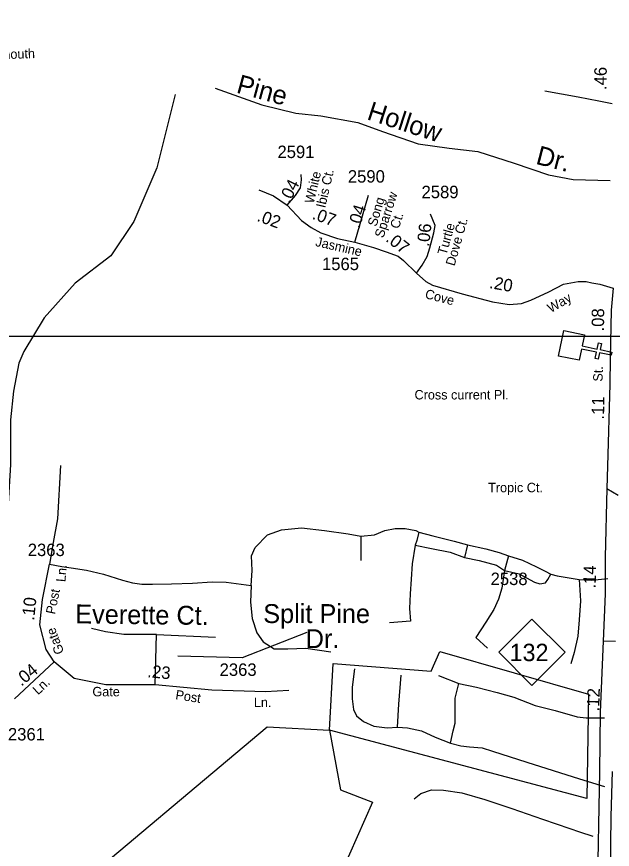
# Model space of a CAD drawing. Extents: x 2290055 to 2389491, y 66597 to 237875.
# Drawn here: x 2332221 to 2335214, y 147147 to 151332 of the extents above; entities that cross this region are included whole.
import ezdxf

# ---------------------------------------------------------------- set-up
doc = ezdxf.new("R2010")
doc.units = 0
for name, color, linetype in [('Exist Boundary Political City Limit New', 7, 'Continuous'), ('Exist Cultural Church CELL', 7, 'Continuous'), ('Exist Road Non-System Type 51', 7, 'Continuous'), ('Exist Road Non-System Type 51 Label', 7, 'Continuous'), ('Exist Road Primary NC Service Mileage Hundredths English Label', 7, 'Continuous'), ('Exist Road Primary NC Shield CELL', 7, 'Continuous'), ('Exist Road Primary NC Shield Number Label', 7, 'Continuous'), ('Exist Road Primary NC UnDivided 4 Lane Attributed', 7, 'Continuous'), ('Exist Road Secondary Mileage Hundredths English Label', 7, 'Continuous'), ('Exist Road Secondary Type 51 Attributed', 7, 'Continuous'), ('Exist Road Secondary Type 51 Label', 7, 'Continuous'), ('Exist Road Secondary Type 51 Number Label', 7, 'Continuous'), ('Map Preparation Boundary City Limit Buffer Line', 7, 'Continuous'), ('Map Preparation Inset Cut Line', 7, 'Continuous')]:
    doc.layers.add(name, color=color, linetype=linetype)

msp = doc.modelspace()

# ---------------------------------------------------------------- linework, layer by layer
at = {"layer": 'Exist Boundary Political City Limit New'}
for points in [[(2333793.2, 147745.8), (2333811.2, 148080.5), (2334303.2, 148043.2), (2334347.5, 148142.1), (2335094.5, 147927.5), (2335085.5, 147403.1), (2333793.2, 147745.8)], [(2333793.2, 147745.8), (2333848.5, 147445.6), (2334009.5, 147384.4), (2333817, 146948.7), (2333133.2, 146376.2), (2332952.8, 146609.9), (2332764.2, 146452), (2332419.5, 146871.1), (2333480.2, 147762.7), (2333793.2, 147745.8)]]:
    msp.add_lwpolyline(points, dxfattribs=at)
at = {"layer": 'Exist Cultural Church CELL'}
msp.add_lwpolyline([(2335074.7, 149732.8), (2335063.4, 149677), (2335137.9, 149661.6), (2335144.4, 149693), (2335160, 149689.8), (2335153.6, 149658.4), (2335212.5, 149646.3), (2335209.3, 149630.6), (2335150.4, 149642.7), (2335143.9, 149611.4), (2335128.3, 149614.6), (2335134.7, 149645.9), (2335060.1, 149661.3), (2335048.4, 149604.8), (2334944.1, 149626.3), (2334970.5, 149754.2)], close=True, dxfattribs=at)
at = {"layer": 'Exist Road Non-System Type 51'}
for p, q in [((2335213.6, 150894.3), (2335146.1, 150907)), ((2333950, 148720.3), (2333950, 148598.3)), ((2334486.6, 148677.9), (2334470.7, 148614.2)), ((2334693.4, 148622.2), (2334672.2, 148547.9)), ((2334340.9, 148020.2), (2334442.9, 147980.5)), ((2335049.7, 147235.3), (2335117.1, 147212.6))]:
    msp.add_line(p, q, dxfattribs=at)
for points in [[(2333219.4, 150973.5), (2333453.9, 150888.7), (2333623.3, 150846.3), (2333750.3, 150833.3), (2333936, 150800.7), (2334059.8, 150755.1), (2334238.9, 150693.1), (2334395.2, 150670.3), (2334538.6, 150654), (2334721, 150595.4), (2334893.6, 150536.7), (2335017.4, 150513.9)], [(2333017.7, 150940.3), (2332924.8, 150573.1), (2332809.9, 150303.3), (2332695, 150130.7), (2332515, 149993.1), (2332358.6, 149818.1), (2332257.9, 149648.4), (2332231.4, 149590), (2332204.9, 149449.5), (2332190.4, 149306.3), (2332190.4, 149080.9), (2332174.5, 148829), (2332148, 148646), (2332098.9, 148447.2)], [(2335146.1, 150907), (2335042.3, 150926.7), (2334875, 150957.8)], [(2335017.4, 150513.9), (2335203, 150509.4)], [(2332442.1, 149075.6), (2332426.2, 148807.8), (2332405, 148688.5), (2332386.5, 148579.7)], [(2333398.8, 148473.7), (2333404.1, 148547.9), (2333401.4, 148622.2), (2333420, 148664.6), (2333480.9, 148728.2), (2333552.5, 148752.1), (2333653.2, 148762.7), (2333767.2, 148749.5), (2333886.4, 148733.5), (2333950, 148720.3)], [(2333950, 148720.3), (2334018.9, 148728.2), (2334070.6, 148749.5), (2334123.6, 148760.1), (2334173.9, 148760.1), (2334226.9, 148749.5), (2334242.8, 148741.5), (2334311.7, 148722.9), (2334420.4, 148696.4), (2334486.6, 148677.9), (2334579.4, 148656.6), (2334645.6, 148638.1), (2334693.4, 148622.2), (2334762.3, 148601), (2334833.8, 148566.5), (2334876.2, 148545.3), (2334905.4, 148529.4), (2334937.2, 148521.4), (2334987.5, 148513.5), (2335048.5, 148502.8), (2335112.1, 148500.2), (2335191.7, 148508.2)], [(2334242.8, 148741.5), (2334232.2, 148699.1), (2334224.3, 148675.2)], [(2334224.3, 148675.2), (2334208.4, 148582.4), (2334203.1, 148505.5), (2334197.8, 148431.2), (2334195.1, 148357), (2334200.4, 148293.4), (2334094.4, 148285.4)], [(2334224.3, 148675.2), (2334306.4, 148659.3), (2334399.2, 148640.7), (2334470.7, 148614.2), (2334544.9, 148598.3), (2334632.4, 148574.4), (2334672.2, 148547.9), (2334746.4, 148532), (2334823.2, 148489.6), (2334849.7, 148481.6), (2334878.9, 148486.9), (2334889.5, 148502.8), (2334905.4, 148529.4)], [(2332386.5, 148579.7), (2332447.4, 148569.1), (2332495.1, 148561.2), (2332572, 148550.6), (2332656.8, 148529.4), (2332752.2, 148500.2), (2332802.5, 148486.9), (2332850.2, 148479), (2332903.2, 148479), (2332998.6, 148481.6), (2333104.6, 148484.3), (2333202.7, 148492.2), (2333274.2, 148489.6), (2333398.8, 148473.7)], [(2334672.2, 148547.9), (2334658.9, 148460.4), (2334643, 148404.7), (2334619.1, 148351.7), (2334579.4, 148288.1), (2334529, 148211.2), (2334587.3, 148158.1)], [(2335048.5, 148502.8), (2335053.8, 148396.8), (2335048.5, 148301.3), (2335040.5, 148219.1), (2335022, 148136.9), (2335006.1, 148078.6)], [(2333398.8, 148473.7), (2333396.1, 148388.8), (2333404.1, 148306.6), (2333427.9, 148235), (2333459.7, 148189.9), (2333515.4, 148155.5), (2333584.3, 148155.5), (2333674.4, 148158.1), (2333799, 148139.6)], [(2332923.6, 148226.3), (2332760.1, 148227.1), (2332667.4, 148240.3), (2332596.4, 148257.3)], [(2332917.4, 147974.2), (2332923.6, 148226.3), (2333219.8, 148213)], [(2333918.2, 148054.7), (2333907.6, 147961.9), (2333907.6, 147903.6), (2333912.9, 147850.5), (2333928.8, 147818.7), (2333963.3, 147789.5), (2334016.3, 147765.7), (2334082.5, 147757.7), (2334135.5, 147760.4)], [(2334135.5, 147760.4), (2334140.8, 147877), (2334154.1, 148022.9)], [(2334400.5, 147680.8), (2334413.8, 147741.8), (2334424.4, 147781.6), (2334424.4, 147813.4), (2334424.4, 147861.1), (2334424.4, 147906.2), (2334442.9, 147980.5)], [(2334442.9, 147980.5), (2334531.7, 147961.9), (2334635.1, 147935.4), (2334719.9, 147911.5), (2334825.9, 147869.1), (2334926.6, 147845.2), (2335037.9, 147813.4), (2335082.9, 147808.1), (2335175.4, 147808.1)], [(2334135.5, 147760.4), (2334185.9, 147757.7), (2334254.8, 147741.8), (2334323.7, 147710), (2334400.5, 147680.8)], [(2334400.5, 147680.8), (2334453.5, 147667.6), (2334495.9, 147662.3), (2334559.5, 147656.9), (2334612.5, 147641), (2334784.8, 147585.4), (2335049.8, 147500.5), (2335175.4, 147462.7)], [(2334219.4, 147400.7), (2334252.5, 147428), (2334305.6, 147446.1), (2334365.7, 147444.6), (2334458.5, 147430.2), (2334573.7, 147396.7), (2334709.7, 147352.2), (2334863.8, 147298.2), (2335001.5, 147251.5), (2335049.7, 147235.3)]]:
    msp.add_lwpolyline(points, dxfattribs=at)
at = {"layer": 'Exist Road Non-System Type 51 Label'}
msp.add_lwpolyline([(2333678.8, 148236.6), (2333355, 148109.6), (2333031.7, 148118.1)], dxfattribs=at)
at = {"layer": 'Exist Road Primary NC Shield CELL'}
msp.add_lwpolyline([(2334643.6, 148137.7), (2334810.1, 148304.2), (2334976.6, 148137.7), (2334810.1, 147971.2)], close=True, dxfattribs=at)
at = {"layer": 'Exist Road Primary NC UnDivided 4 Lane Attributed'}
for points in [[(2335217.8, 149967.7), (2335208.4, 149856.1), (2335203.4, 149613.9), (2335202.1, 149484.7), (2335190.5, 149073), (2335187.4, 148960.1)], [(2335187.4, 148960.1), (2335178.3, 148615), (2335178.3, 148430.5), (2335167.6, 148193.3)], [(2335167.6, 148193.3), (2335153.2, 147836.2), (2335150.1, 147536.3), (2335138.2, 146912.5)], [(2335203.8, 146895.3), (2335208.4, 147311.7), (2335215.3, 147538.8)]]:
    msp.add_lwpolyline(points, dxfattribs=at)
at = {"layer": 'Exist Road Secondary Type 51 Attributed'}
for points in [[(2333579.7, 150384.6), (2333622.4, 150432.8), (2333646.9, 150471.1), (2333651.9, 150512.5), (2333650.7, 150539.5)], [(2333438.8, 150462.4), (2333512, 150430.9), (2333579.7, 150384.6)], [(2333920.7, 150198.1), (2333989.5, 150434.1)], [(2333579.7, 150384.6), (2333651.9, 150307.3), (2333700.9, 150272.8), (2333750.4, 150246.4), (2333833, 150217.6), (2333920.7, 150198.1)], [(2334230.1, 150043.1), (2334258.7, 150082.7), (2334283.2, 150126), (2334297, 150169.9), (2334317.7, 150246.4), (2334324.6, 150282.8), (2334300.8, 150339.3)], [(2333920.7, 150198.1), (2334013.4, 150172.4), (2334077.4, 150149.8), (2334137.6, 150128.5), (2334165.2, 150106.5), (2334230.1, 150043.1)], [(2334230.1, 150043.1), (2334277.2, 150000.5), (2334309.9, 149982.3), (2334459.8, 149938.3), (2334612.9, 149898.2), (2334696.4, 149885.6), (2334757.9, 149890.6), (2334804.6, 149906.7), (2334894.7, 149949.6), (2334969.7, 149987.3), (2335043.2, 150000.2), (2335082.4, 150000.7), (2335111.8, 149994.2), (2335151.5, 149987.3), (2335217.8, 149967.7)], [(2335187.4, 148960.1), (2335243.9, 148927.4)], [(2332409, 148089.2), (2332369.2, 148151.1), (2332338.3, 148275), (2332351.5, 148403.3), (2332386.5, 148579.7)], [(2335229.8, 148191.4), (2335167.6, 148193.3)], [(2332210.2, 147903.6), (2332409, 148089.2)], [(2333588.6, 147945.3), (2333471.7, 147938.8), (2333202.1, 147947.6), (2332917.4, 147974.2), (2332669.8, 147974.2), (2332510.7, 148005.1), (2332409, 148089.2)]]:
    msp.add_lwpolyline(points, dxfattribs=at)
at = {"layer": 'Map Preparation Boundary City Limit Buffer Line'}
for points in [[(2333793.2, 147745.8), (2333811.2, 148080.5), (2334303.2, 148043.2), (2334347.5, 148142.1), (2335094.5, 147927.5), (2335085.5, 147403.1), (2333793.2, 147745.8)], [(2333793.2, 147745.8), (2333848.5, 147445.6), (2334009.5, 147384.4), (2333817, 146948.7), (2333133.2, 146376.2), (2332952.8, 146609.9), (2332764.2, 146452), (2332419.5, 146871.1), (2333480.2, 147762.7), (2333793.2, 147745.8)]]:
    msp.add_lwpolyline(points, dxfattribs=at)
at = {"layer": 'Map Preparation Inset Cut Line'}
for points in [[(2374088.6, 192135.8), (2313126.6, 192135.8), (2313126.6, 149726.2), (2353934.7, 149726.2), (2375181.1, 184193.5), (2380407.7, 192135.8)], [(2318953.4, 149726.2), (2325417.5, 149726.2), (2346393.7, 149726.2), (2338303.7, 115381.1), (2324894.8, 115381.1)]]:
    msp.add_lwpolyline(points, close=True, dxfattribs=at)

# ---------------------------------------------------------------- texts
at = {"layer": 'Exist Road Non-System Type 51 Label'}
for s, rotation, p in [('Pine', 344.8219, (2333320.6, 150951)), ('Hollow', 342.0512, (2333976.3, 150817.2)), ('Dr.', 345.4747, (2334825.4, 150593)), ('Everette Ct.', 359.2804, (2332515, 148282.9))]:
    msp.add_text(s, height=95, rotation=rotation, dxfattribs=at).set_placement(p)
for s, p in [('Split Pine', (2333460.1, 148284.3)), ('Dr.', (2333673.5, 148158.4))]:
    msp.add_text(s, height=95, dxfattribs=at).set_placement(p)
at = {"layer": 'Exist Road Primary NC Service Mileage Hundredths English Label'}
for s, rotation, p in [('.46', 89.1809, (2335184.9, 150963.1)), ('.08', 89.6262, (2335172.7, 149749.8)), ('.11', 88.8952, (2335172.6, 149306.6)), ('.14', 88.9264, (2335130.8, 148457.4)), ('.12', 88.1666, (2335148.3, 147840.1))]:
    msp.add_text(s, height=62.5, rotation=rotation, dxfattribs=at).set_placement(p)
at = {"layer": 'Exist Road Primary NC Shield Number Label'}
msp.add_text('132', height=87.5, dxfattribs=at).set_placement((2334698.2, 148092.8))
at = {"layer": 'Exist Road Secondary Mileage Hundredths English Label'}
for s, rotation, p in [('.04', 63.2289, (2333591.8, 150390)), ('.04', 72.44, (2333943, 150264.3)), ('.02', 339.767, (2333424.6, 150306.7)), ('.07', 339.767, (2333702.3, 150316.8)), ('.06', 83.6785, (2334293.3, 150174)), ('.07', 322.3171, (2334071.5, 150206.8)), ('.20', 349.8615, (2334593.3, 149968.2)), ('.10', 84.098, (2332308.8, 148295.4)), ('.04', 40.0721, (2332245, 147963.5)), ('.23', 354.6735, (2332875.8, 148012.3))]:
    msp.add_text(s, height=62.5, rotation=rotation, dxfattribs=at).set_placement(p)
at = {"layer": 'Exist Road Secondary Type 51 Label'}
for s, rotation, p in [('Tynemouth', 1.8885, (2331996.1, 151113.3)), ('White', 76.5572, (2333713.6, 150390.3)), ('Ibis Ct.', 76.8016, (2333771.1, 150367.9)), ('Song', 73.5589, (2334029.2, 150274.4)), ('Sparrow', 72.2607, (2334063.8, 150216.8)), ('Ct.', 72.2607, (2334141.2, 150262.3)), ('Turtle', 74.2241, (2334380.5, 150130.8)), ('Dove Ct.', 74.2241, (2334421.4, 150076.1)), ('Jasmine', 347.0492, (2333719.7, 150179.8)), ('Cove', 345.382, (2334269.7, 149917.9)), ('Way', 30.3265, (2334905.1, 149841.6)), ('St.', 88.3747, (2335165.2, 149497.2)), ('Ln.', 84.9402, (2332465.8, 148489.1)), ('Post', 78.4123, (2332413.4, 148325.7)), ('Gate', 110.452, (2332460.4, 148137.1)), ('Ln.', 43.6921, (2332328.9, 147920.5)), ('Post', 351.2539, (2333016.7, 147901.6))]:
    msp.add_text(s, height=47.5, rotation=rotation, dxfattribs=at).set_placement(p)
for s, p in [('Cross current Pl.', (2334220.3, 149408.1)), ('Tropic Ct.', (2334590.2, 148941.7)), ('Gate', (2332601.7, 147915.9)), ('Ln.', (2333413.3, 147861.9))]:
    msp.add_text(s, height=47.5, dxfattribs=at).set_placement(p)
at = {"layer": 'Exist Road Secondary Type 51 Number Label'}
for s, p in [('2591', (2333531.7, 150621.4)), ('2590', (2333885.4, 150498)), ('2589', (2334255.7, 150419.6)), ('1565', (2333755.4, 150058.1)), ('2363', (2332276.8, 148620.9)), ('2538', (2334602.7, 148475.3)), ('2363', (2333241, 148018.8)), ('2361', (2332177.1, 147694.2))]:
    msp.add_text(s, height=62.5, dxfattribs=at).set_placement(p)

doc.saveas('drawing.dxf')
